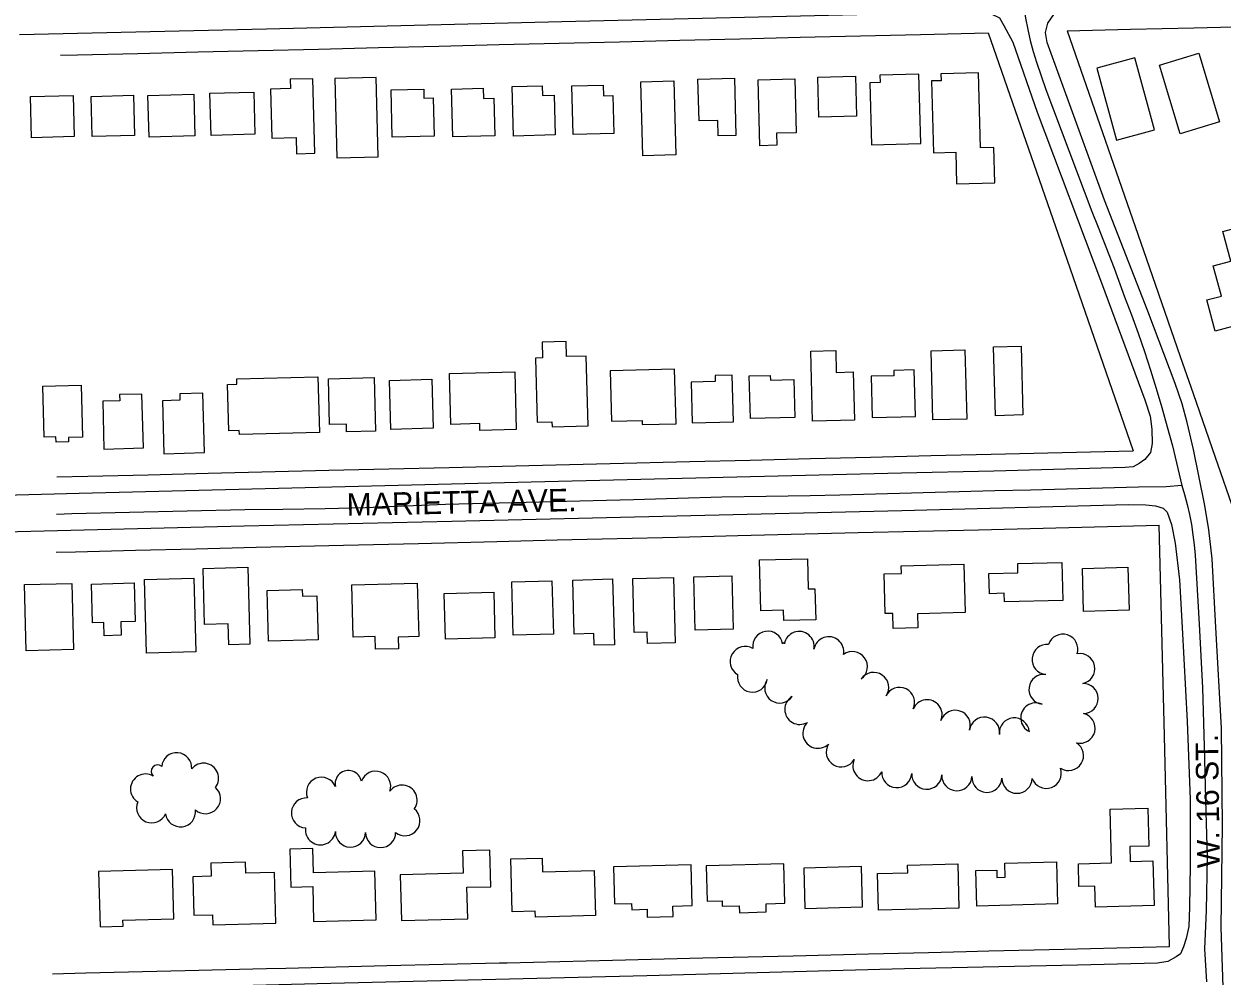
# Model space of a CAD drawing. Extents: x -25029 to 2274964, y -81170 to 687028.
# Drawn here: x -18399 to -17603, y -66567 to -65934 of the extents above; entities that cross this region are included whole.
import ezdxf

# ---------------------------------------------------------------- set-up
doc = ezdxf.new("R2010")
doc.units = 0
for name, color, linetype in [('81911BEA - RW_X_Fee_RW', 7, 'Continuous'), ('BLDG', 7, 'Continuous'), ('GE_X_CL_2000', 7, 'Continuous'), ('ROAD', 7, 'Continuous'), ('ROAD-NAME', 7, 'Continuous'), ('TREES', 7, 'Continuous')]:
    doc.layers.add(name, color=color, linetype=linetype)

msp = doc.modelspace()

# ---------------------------------------------------------------- linework, layer by layer
at = {"layer": '81911BEA - RW_X_Fee_RW'}
for points in [[(-18374.58, -65954.7), (-18363.25, -65954.42), (-18323.26, -65953.44), (-18283.27, -65952.47), (-18243.28, -65951.49), (-18203.29, -65950.52), (-18163.31, -65949.54), (-18123.32, -65948.57), (-18083.33, -65947.59), (-18043.34, -65946.62), (-18003.35, -65945.64), (-17963.36, -65944.67), (-17923.37, -65943.69), (-17883.38, -65942.72), (-17843.39, -65941.74), (-17803.4, -65940.77), (-17758.42, -65939.67)], [(-17758.42, -65939.67), (-17710.25, -66078.55), (-17662.09, -66217.42)], [(-17705.94, -65938.39), (-17663.95, -65937.37), (-17621.97, -65936.34), (-17577.3, -65935.25)], [(-17705.94, -65938.39), (-17653.5, -66089.57), (-17630.89, -66154.76), (-17622.38, -66179.32), (-17607.63, -66221.84), (-17595.1, -66257.96)], [(-18376.99, -66234.85), (-18356.42, -66234.35), (-18316.43, -66233.37), (-18276.44, -66232.4), (-18196.46, -66230.45), (-18156.47, -66229.47), (-18116.48, -66228.5), (-18063.5, -66227.21), (-18009.51, -66225.89), (-17956.53, -66224.6), (-17916.54, -66223.62), (-17876.55, -66222.65), (-17836.56, -66221.67), (-17796.57, -66220.7), (-17756.58, -66219.72), (-17662.09, -66217.42)], [(-18377.42, -66284.88), (-18364.7, -66284.57), (-18324.71, -66283.59), (-18284.72, -66282.62), (-18244.73, -66281.64), (-18186.75, -66280.23), (-18136.76, -66279.01), (-18084.78, -66277.74), (-18044.79, -66276.76), (-18004.8, -66275.79), (-17964.81, -66274.81), (-17924.82, -66273.84), (-17844.84, -66271.89), (-17804.85, -66270.91), (-17764.86, -66269.94), (-17704.88, -66268.48), (-17644.9, -66267.01)], [(-17638.07, -66546.94), (-17641.48, -66406.97), (-17644.9, -66267.01)], [(-18379.83, -66565.03), (-18357.87, -66564.5), (-18291.89, -66562.89), (-18237.91, -66561.57), (-18224.91, -66561.25), (-18157.93, -66559.62), (-18082.95, -66557.79), (-18077.95, -66557.67), (-18007.97, -66555.96), (-17947.99, -66554.5), (-17917.99, -66553.77), (-17888, -66553.04), (-17838.02, -66551.82), (-17798.03, -66550.84), (-17773.03, -66550.23), (-17758.04, -66549.87), (-17708.05, -66548.65), (-17638.07, -66546.94)]]:
    msp.add_lwpolyline(points, dxfattribs=at)
at = {"layer": 'BLDG'}
for points in [[(-17686.34, -65963.23), (-17673.28, -66011.1), (-17648.07, -66004.22), (-17661.13, -65956.35)], [(-17618.67, -65953.38), (-17604.93, -65998.95), (-17630.94, -66006.79), (-17644.68, -65961.22)], [(-18221.98, -65970.62), (-18221.81, -65976.85), (-18235.17, -65977.2), (-18234.32, -66009.79), (-18218.1, -66009.37), (-18217.82, -66020.11), (-18205.63, -66019.79), (-18206.93, -65970.23)], [(-18192.41, -65970.08), (-18191.03, -66022.79), (-18163.61, -66022.07), (-18164.99, -65969.36)], [(-17967.16, -65971.7), (-17965.87, -66020.82), (-17987.91, -66021.4), (-17989.2, -65972.28)], [(-17927.04, -65969.8), (-17926.04, -66007.96), (-17937.84, -66008.27), (-17938.11, -65997.96), (-17950.5, -65998.29), (-17951.23, -65970.44)], [(-17886.85, -65970.3), (-17885.91, -66006.18), (-17899.02, -66006.52), (-17898.81, -66014.5), (-17910.14, -66014.8), (-17911.28, -65970.94)], [(-17846.54, -65968.62), (-17845.84, -65995.19), (-17870.95, -65995.85), (-17871.65, -65969.28)], [(-17830.42, -65967.96), (-17830.3, -65972.84), (-17836.99, -65973.01), (-17835.91, -66014.26), (-17803.26, -66013.41), (-17804.47, -65967.28)], [(-17789.85, -65967.08), (-17789.74, -65971.56), (-17796.16, -65971.73), (-17794.91, -66019.45), (-17780.05, -66019.07), (-17779.5, -66040.02), (-17754.11, -66039.36), (-17754.72, -66015.88), (-17763.6, -66016.11), (-17764.9, -65966.43)], [(-18366.3, -65981.32), (-18365.58, -66008.72), (-18393.81, -66009.46), (-18394.52, -65982.06)], [(-18326.21, -65981.24), (-18325.51, -66007.89), (-18353.66, -66008.63), (-18354.36, -65981.97)], [(-18286.06, -65980.6), (-18285.34, -66008.18), (-18315.79, -66008.98), (-18316.51, -65981.4)], [(-18246.23, -65979.09), (-18245.49, -66007.2), (-18274.63, -66007.97), (-18275.37, -65979.85)], [(-18133.36, -65977.09), (-18133.2, -65983.1), (-18127.05, -65982.94), (-18126.38, -66008.43), (-18154.26, -66009.15), (-18155.08, -65977.66)], [(-18093.87, -65976.59), (-18093.69, -65983.3), (-18086.74, -65983.12), (-18086.09, -66008.15), (-18114.03, -66008.88), (-18114.86, -65977.14)], [(-18054.67, -65974.88), (-18054.5, -65981.32), (-18046.83, -65981.12), (-18046.14, -66007.61), (-18073.79, -66008.33), (-18074.65, -65975.41)], [(-18014.24, -65974.47), (-18014.05, -65981.63), (-18007.67, -65981.46), (-18007.01, -66006.65), (-18034.16, -66007.36), (-18035.01, -65975.01)], [(-17575.39, -66064.46), (-17569.46, -66086.51), (-17577.29, -66090.76), (-17567.49, -66127.19), (-17607.67, -66138), (-17613.25, -66117.25), (-17603.61, -66114.66), (-17609, -66094.62), (-17597.25, -66091.46), (-17602.55, -66071.76)], [(-18038.55, -66154.85), (-18038.81, -66144.9), (-18054.75, -66145.32), (-18054.48, -66155.76), (-18059.2, -66155.88), (-18058.09, -66198.45), (-18048.21, -66198.19), (-18048.12, -66201.5), (-18024.23, -66200.88), (-18025.44, -66154.51)], [(-17736.64, -66148), (-17735.44, -66193.7), (-17753.72, -66194.18), (-17754.92, -66148.48)], [(-17859.71, -66150.89), (-17859.34, -66165.38), (-17848.13, -66165.08), (-17847.29, -66197.05), (-17875.15, -66197.78), (-17876.37, -66151.33)], [(-17773.89, -66150.48), (-17772.69, -66196.38), (-17795.14, -66196.97), (-17796.35, -66151.07)], [(-18008.73, -66197.83), (-17988.34, -66197.29), (-17988.26, -66200.1), (-17965.8, -66199.51), (-17966.75, -66163.29), (-18009.6, -66164.41)], [(-17821.19, -66164.15), (-17821.1, -66167.61), (-17836.17, -66168.01), (-17835.45, -66195.42), (-17806.75, -66194.66), (-17807.56, -66163.8)], [(-18202.69, -66205.32), (-18255.83, -66206.71), (-18255.9, -66203.97), (-18262.93, -66204.15), (-18263.73, -66173.36), (-18257.43, -66173.2), (-18257.52, -66169.77), (-18203.66, -66168.36)], [(-18166.29, -66168.84), (-18165.36, -66204.37), (-18184.59, -66204.87), (-18184.72, -66199.84), (-18195.85, -66200.13), (-18196.65, -66169.63)], [(-18127.96, -66169.95), (-18127.1, -66202.57), (-18155.26, -66203.31), (-18156.11, -66170.69)], [(-18072.96, -66165.04), (-18071.96, -66203.32), (-18096.02, -66203.95), (-18096.14, -66199.45), (-18115.28, -66199.96), (-18116.16, -66166.17)], [(-17939.88, -66167.49), (-17939.78, -66171.47), (-17955.72, -66171.88), (-17955.01, -66198.9), (-17927.74, -66198.19), (-17928.55, -66167.19)], [(-17903.18, -66167.4), (-17903.1, -66170.56), (-17887.65, -66170.16), (-17886.99, -66195.33), (-17916.42, -66196.1), (-17917.16, -66167.77)], [(-18360.89, -66173.8), (-18359.98, -66208.45), (-18369.38, -66208.69), (-18369.3, -66211.61), (-18377.59, -66211.83), (-18377.68, -66208.27), (-18385.39, -66208.47), (-18386.28, -66174.46)], [(-18335.38, -66180.15), (-18335.27, -66184.33), (-18346.6, -66184.62), (-18345.77, -66216.32), (-18319.56, -66215.64), (-18320.5, -66179.76)], [(-18295.37, -66179.6), (-18295.26, -66183.92), (-18306.83, -66184.23), (-18305.91, -66219.42), (-18279.03, -66218.72), (-18280.06, -66179.2)], [(-17878.55, -66289.22), (-17878.03, -66309.27), (-17873.52, -66309.15), (-17872.98, -66329.81), (-17894.29, -66330.37), (-17894.47, -66323.48), (-17909.42, -66323.87), (-17910.31, -66290.05)], [(-17708.9, -66316.92), (-17747.65, -66317.94), (-17747.8, -66312.2), (-17757.71, -66312.45), (-17758.06, -66299.1), (-17738.69, -66298.6), (-17738.85, -66292.49), (-17709.56, -66291.72)], [(-18250.11, -66294.84), (-18248.77, -66346.05), (-18262.93, -66346.42), (-18263.3, -66332.56), (-18278.93, -66332.97), (-18279.9, -66295.62)], [(-17773.87, -66325.02), (-17805.45, -66325.85), (-17805.21, -66335.14), (-17821.48, -66335.57), (-17821.74, -66325.58), (-17826.81, -66325.71), (-17827.5, -66299.37), (-17816.06, -66299.07), (-17816.19, -66293.85), (-17774.72, -66292.76)], [(-17665.64, -66294.89), (-17664.89, -66323.49), (-17695.17, -66324.28), (-17695.92, -66295.68)], [(-18367.2, -66305.62), (-18366.05, -66349.5), (-18397.36, -66350.32), (-18398.51, -66306.44)], [(-18325.65, -66305.3), (-18324.98, -66330.88), (-18334.58, -66331.13), (-18334.35, -66340.06), (-18345.62, -66340.36), (-18345.85, -66331.54), (-18353.44, -66331.74), (-18354.11, -66306.05)], [(-18286.12, -66302.12), (-18284.83, -66351.06), (-18317.54, -66351.91), (-18318.82, -66302.98)], [(-18137.65, -66305.49), (-18136.72, -66341), (-18150.36, -66341.36), (-18150.16, -66349), (-18165.37, -66349.4), (-18165.59, -66340.95), (-18180.19, -66341.33), (-18181.1, -66306.63)], [(-18048.22, -66303.84), (-18047.29, -66339.39), (-18073.98, -66340.09), (-18074.91, -66304.54)], [(-18007.91, -66302.69), (-18006.76, -66346.42), (-18020.13, -66346.77), (-18020.33, -66338.96), (-18033.39, -66339.3), (-18034.33, -66303.38)], [(-17967.47, -66301.66), (-17966.33, -66345.07), (-17984.72, -66345.56), (-17984.91, -66338.12), (-17993.61, -66338.35), (-17994.55, -66302.37)], [(-17928.75, -66300.57), (-17927.82, -66335.97), (-17953.05, -66336.63), (-17953.97, -66301.23)], [(-18214.01, -66309.73), (-18213.9, -66314.05), (-18204.27, -66313.8), (-18203.5, -66343.2), (-18236.38, -66344.06), (-18237.26, -66310.34)], [(-18086.87, -66311.38), (-18086.08, -66341.8), (-18118.91, -66342.66), (-18119.71, -66312.24)], [(-17652.47, -66454.93), (-17651.81, -66480.18), (-17664.51, -66480.52), (-17664.25, -66490.44), (-17649.09, -66490.04), (-17648.31, -66519.76), (-17687.2, -66520.77), (-17687.56, -66506.76), (-17698.17, -66507.03), (-17698.56, -66491.97), (-17676.61, -66491.4), (-17677.54, -66455.59)], [(-18165.83, -66496.94), (-18206.63, -66498.01), (-18207.06, -66481.84), (-18222.36, -66482.24), (-18221.7, -66507.38), (-18207.09, -66507), (-18206.48, -66530.33), (-18164.98, -66529.24)], [(-18232.58, -66497.7), (-18251.58, -66498.19), (-18251.77, -66490.84), (-18274.68, -66491.44), (-18274.45, -66500.21), (-18286.8, -66500.54), (-18286.13, -66526.16), (-18273.68, -66525.83), (-18273.51, -66532.4), (-18231.7, -66531.3)], [(-18148.18, -66529.62), (-18104.18, -66528.47), (-18104.73, -66507.57), (-18088.84, -66507.15), (-18089.47, -66482.93), (-18107.56, -66483.41), (-18107.17, -66498.21), (-18148.97, -66499.3)], [(-18019.38, -66526.39), (-18059.23, -66527.43), (-18059.33, -66523.5), (-18074.71, -66523.9), (-18075.63, -66488.7), (-18054.67, -66488.16), (-18054.43, -66497.35), (-18020.16, -66496.46)], [(-17766.59, -66496.47), (-17752.84, -66496.11), (-17752.71, -66501.01), (-17747.25, -66500.86), (-17747.5, -66491.51), (-17713.19, -66490.61), (-17712.45, -66518.64), (-17765.97, -66520.04)], [(-18348.36, -66533.88), (-18333.11, -66533.48), (-18333.22, -66529.45), (-18299.44, -66528.56), (-18300.3, -66495.77), (-18349.32, -66497.06)], [(-18006.6, -66518.58), (-17995.33, -66518.28), (-17995.22, -66522.44), (-17985.07, -66522.17), (-17984.94, -66527.42), (-17967.67, -66526.97), (-17967.85, -66520.07), (-17955.13, -66519.73), (-17955.84, -66492.63), (-18007.24, -66493.97)], [(-17945.21, -66516.79), (-17935.19, -66516.52), (-17935.09, -66520.19), (-17923.79, -66519.89), (-17923.67, -66524.43), (-17905.91, -66523.97), (-17906.05, -66518.5), (-17893.48, -66518.17), (-17894.17, -66491.99), (-17945.82, -66493.35)], [(-17880.19, -66521.56), (-17841.85, -66520.56), (-17842.55, -66493.76), (-17880.89, -66494.76)], [(-17831.94, -66498.45), (-17811.9, -66497.93), (-17812.03, -66492.95), (-17778.75, -66492.08), (-17777.99, -66521.34), (-17831.31, -66522.73)]]:
    msp.add_lwpolyline(points, close=True, dxfattribs=at)
at = {"layer": 'GE_X_CL_2000'}
for points in [[(-17736.22, -65913.93), (-17733.66, -65930.07), (-17732.22, -65937.45), (-17730.54, -65944.8), (-17728.6, -65952.07), (-17726.42, -65959.28), (-17720.24, -65977.5), (-17689.56, -66058.58), (-17685.44, -66068.97), (-17674.89, -66096.21), (-17667.89, -66115.14), (-17663.3, -66127.21), (-17658.91, -66139.36), (-17654.72, -66151.57), (-17650.72, -66163.85), (-17646.92, -66176.19), (-17643.13, -66188.83), (-17639.54, -66201.53), (-17636.15, -66214.28), (-17629.8, -66240.58)], [(-17629.8, -66240.58), (-17640.28, -66241.34), (-17658.75, -66241.69), (-17682.59, -66242.39), (-17706.43, -66243.02), (-17730.27, -66243.6), (-17754.11, -66244.11), (-17857, -66246.97), (-17876.67, -66247.52), (-17906.04, -66247.87), (-17935.41, -66248.41), (-17964.78, -66249.15), (-17994.15, -66250.09), (-18118.84, -66253.19), (-18145.5, -66254.35), (-18172.17, -66255.3), (-18198.84, -66256.03), (-18226.87, -66256.56), (-18252.21, -66256.84), (-18367.06, -66259.39), (-18377.21, -66259.74)], [(-17629.8, -66240.58), (-17628.04, -66246.5), (-17626.31, -66253.12), (-17624.8, -66259.8), (-17623.53, -66266.52), (-17622.48, -66273.28), (-17621.65, -66280.08), (-17621.06, -66286.89), (-17618.28, -66332.76), (-17616.11, -66375.01), (-17615.01, -66414.08), (-17613.91, -66457.6), (-17612.97, -66487.54), (-17613.75, -66522.98), (-17614.71, -66548.46), (-17613.45, -66570.36)]]:
    msp.add_lwpolyline(points, dxfattribs=at)
at = {"layer": 'ROAD'}
for points in [[(-17601.98, -66587.04), (-17603.72, -66534.37), (-17602.77, -66466.33), (-17603.62, -66401.8), (-17607.3, -66334.9), (-17609.75, -66289.25), (-17611.95, -66270.12), (-17614.61, -66253.91), (-17618.49, -66234.18), (-17622.17, -66216.57), (-17626.22, -66198.6), (-17629.57, -66186.34), (-17634.3, -66172.76), (-17652.55, -66124.79), (-17681.23, -66051.04), (-17719.35, -65946.24), (-17720.33, -65939.64), (-17718.96, -65933.28), (-17714.89, -65927.53), (-17709.82, -65925.22), (-17704.83, -65923.72), (-17631.21, -65921.99), (-17452.17, -65917.6)], [(-17817.82, -65927), (-17807.91, -65926.84), (-17764.1, -65925.41), (-17757, -65926.92), (-17751.02, -65929.82), (-17748.05, -65934.83), (-17742.06, -65945.86), (-17725.85, -65992.56), (-17683.25, -66105.96), (-17654.53, -66183.74), (-17650.87, -66194.46), (-17649.76, -66203.18), (-17649.61, -66212.71), (-17650.75, -66218.56), (-17654.45, -66223.29), (-17658.13, -66226.05), (-17662.1, -66228.22), (-17667.53, -66228.54), (-17754.63, -66230.98), (-17816.05, -66232.26)], [(-18401.92, -65940.85), (-18237.89, -65937.03), (-18041.71, -65932.19), (-17817.82, -65927)], [(-17816.05, -66232.26), (-18062, -66238.39), (-18362.2, -66245.8), (-18529.24, -66250.38)], [(-18430, -66271.77), (-18252.6, -66267.33), (-18114.75, -66264.3), (-17815.9, -66257.25)], [(-17815.9, -66257.25), (-17665.58, -66253.17), (-17653.87, -66253.33), (-17647.28, -66254.18), (-17642.31, -66255.68), (-17639.62, -66258.34), (-17636.68, -66266.49), (-17634.21, -66278.89), (-17631.38, -66303.3), (-17629.64, -66334.95), (-17626.36, -66397.31), (-17624.4, -66448.89), (-17624.36, -66492.83), (-17624.71, -66520.66), (-17625.24, -66533.62), (-17626.99, -66541.67), (-17628.79, -66547.22), (-17630.72, -66551.67), (-17633.67, -66553.85), (-17639.11, -66556.81), (-17646, -66558.01), (-17699.19, -66559.37), (-17814.14, -66561.82)], [(-17814.14, -66561.82), (-17985.19, -66566.36), (-18204.18, -66571.65), (-18424.96, -66577.4)]]:
    msp.add_lwpolyline(points, dxfattribs=at)
at = {"layer": 'TREES'}
for centre, radius, start, end in [((-17904.91, -66347.36), 10, 8.89685, 188.89685), ((-17884.02, -66347.53), 10, 349.83081, 169.83081), ((-17708.95, -66349.32), 10, 341.63947, 161.63947), ((-17919.85, -66357.53), 10, 59.59544, 239.59544), ((-17894.45, -66345.79), 0.585, 2.28418, 182.28418), ((-17864.34, -66351.07), 10, 349.83081, 169.83081), ((-17719.34, -66356.13), 10, 84.84877, 264.84877), ((-17848.63, -66360.93), 10, 305.89481, 125.89481), ((-17697.59, -66362.3), 10, 280.80371, 100.80371), ((-17915.06, -66367.85), 10, 170.23138, 350.23138), ((-17896.92, -66375.14), 10, 146.00262, 326.00262), ((-17834.55, -66374.73), 10, 325.25276, 145.25276), ((-17721.43, -66376.02), 10, 83.14173, 263.14173), ((-17817.31, -66384.75), 10, 334.44975, 154.44975), ((-17695.42, -66382.11), 10, 271.69786, 91.69786), ((-17883.57, -66389.36), 10, 120.35054, 300.35054), ((-17799.07, -66392.93), 10, 337.25106, 157.25106), ((-17726.89, -66395), 10, 64.78495, 244.78495), ((-17780.35, -66399.93), 10, 341.71331, 161.71331), ((-17760.96, -66404.49), 10, 351.80362, 171.80362), ((-17741.11, -66404.98), 10, 5.37923, 185.37923), ((-17697.46, -66401.83), 10, 256.48343, 76.48343), ((-17871.58, -66405.19), 10, 133.95036, 313.95036), ((-18297.44, -66428.14), 10, 355.39251, 175.39251), ((-17856.08, -66417.57), 10, 148.8445, 328.8445), ((-17705.14, -66420.01), 10, 237.69518, 57.69518), ((-18310.22, -66430.51), 4.24, 48.48997, 228.48997), ((-18279.59, -66435.09), 10, 322.09155, 142.09155), ((-17838.36, -66426.76), 10, 156.32528, 336.32528), ((-18318.15, -66442.27), 10, 59.16229, 239.16229), ((-18201.34, -66444.4), 10, 22.00097, 202.00097), ((-18183.4, -66438.85), 8.86, 11.75837, 191.75837), ((-18165.31, -66440.41), 10, 340.30827, 160.30827), ((-17819.22, -66431.31), 10, 176.9232, 356.9232), ((-17799.25, -66432.38), 10, 176.9232, 356.9232), ((-17779.28, -66433.45), 10, 176.9232, 356.9232), ((-17759.31, -66434.53), 10, 176.9232, 356.9232), ((-17739.32, -66435.12), 10, 179.66585, 359.66585), ((-17719.9, -66431.82), 10, 199.63527, 19.63527), ((-18278.36, -66448.69), 10, 228.20838, 48.20838), ((-18147.76, -66449.61), 10, 324.34487, 144.34487), ((-18314.07, -66454.76), 10, 157.02392, 337.02392), ((-18211.24, -66458.13), 10, 86.40889, 266.40889), ((-18294.95, -66457.4), 10, 187.23271, 7.23271), ((-18145.83, -66463.29), 10, 231.72055, 51.72055), ((-18201.94, -66469.34), 10, 172.93049, 352.93049), ((-18182.02, -66470.88), 10, 178.22042, 358.22042), ((-18162.03, -66471.16), 10, 180.14346, 0.14346)]:
    msp.add_arc(centre, radius, start, end, dxfattribs=at)

# ---------------------------------------------------------------- texts
at = {"layer": 'ROAD-NAME'}
for s, rotation, p in [('MARIETTA AVE.', 1.19807, (-18184.46, -66260.76)), ('W. 16 ST.', 90.80207, (-17604.6, -66494.73))]:
    msp.add_text(s, height=15, rotation=rotation, dxfattribs=at).set_placement(p)

doc.saveas('drawing.dxf')
